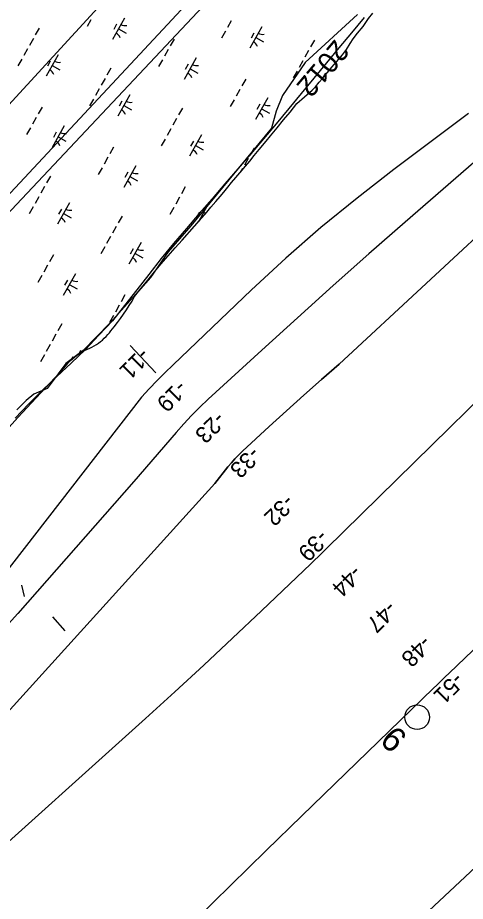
# Model space of a CAD drawing. Extents: x 3923531 to 3943530, y 207391 to 229799.
# Drawn here: x 3930996 to 3931904, y 213791 to 215585 of the extents above; entities that cross this region are included whole.
import ezdxf

# ---------------------------------------------------------------- set-up
doc = ezdxf.new("R2010")
doc.units = 0
for name, color, linetype in [('V-LEVE-TOET', 7, 'Continuous'), ('V-RIVR-EDGE', 7, 'Continuous'), ('V-RIVR-IDEN', 7, 'Continuous'), ('V-RIVR-MILE', 7, 'Continuous'), ('V-RIVR-RANG', 7, 'Continuous'), ('V-RRAP-FSHR', 7, 'Continuous'), ('V-TOPO-DPTH', 7, 'Continuous'), ('V-TOPO-MAJR', 7, 'Continuous'), ('V-TOPO-MINR', 7, 'Continuous'), ('V-UTIL-LINE', 7, 'Continuous'), ('V-WETL-SWMP', 7, 'Continuous')]:
    doc.layers.add(name, color=color, linetype=linetype)

msp = doc.modelspace()

# ---------------------------------------------------------------- linework, layer by layer
at = {"layer": 'V-LEVE-TOET'}
for p, q in [((3931275.9, 214864.1), (3931224.5, 214919.8)), ((3931009.8, 214410.3), (3931004.6, 214433.2)), ((3931092.1, 214340.1), (3931067.3, 214368.7))]:
    msp.add_line(p, q, dxfattribs=at)
at = {"layer": 'V-RIVR-EDGE'}
msp.add_lwpolyline([(3931685.3, 215591.7), (3931579.2, 215493.9), (3931533.3, 215426.7), (3931520.3, 215394.9), (3931510.9, 215360.7), (3931347, 215162.7), (3931301.1, 215109.6), (3931265.7, 215057.8), (3931230.3, 215017.7), (3931183.2, 214964.6), (3931129, 214909.2), (3931093.6, 214883.3), (3931078.3, 214862.1), (3931055.9, 214832.6), (3931028.8, 214820.8), (3931013.5, 214807.9), (3930994.6, 214789)], dxfattribs=at)
at = {"layer": 'V-RIVR-MILE'}
msp.add_circle((3931806.1, 214165.1), 25, dxfattribs=at)
at = {"layer": 'V-RRAP-FSHR'}
msp.add_lwpolyline([(3931698.7, 215585.3), (3931673.1, 215554.5), (3931647.5, 215523.8), (3931622, 215493.1), (3931596.6, 215462.1), (3931571.2, 215431.2), (3931545.8, 215400.3), (3931520.4, 215369.4), (3931494.7, 215338.7), (3931468.6, 215308.4), (3931442.5, 215278.1), (3931416.4, 215247.8), (3931390.3, 215217.5), (3931364.2, 215187.2), (3931338.7, 215156.9), (3931312.3, 215126.3), (3931287.3, 215096), (3931262.3, 215063.9), (3931237.5, 215032.5), (3931213, 215000.9), (3931188.5, 214969.3), (3931160.8, 214940.4), (3931133.5, 214911.6), (3931104.3, 214883.8), (3931075.2, 214856.3), (3931046.1, 214828.9), (3931018.1, 214800.3), (3930991, 214771.8)], dxfattribs=at)
at = {"layer": 'V-TOPO-DPTH'}
for points in [[(3930825, 214008.9), (3931395.7, 214639.3), (3931422.5, 214673.1), (3931429.4, 214681.4), (3931436.6, 214689.6), (3931444.2, 214697.4), (3931452, 214705), (3931505.8, 214754.9), (3931540.9, 214787.1), (3931576.2, 214819), (3931611.9, 214850.5), (3931647.9, 214881.6), (3932176.9, 215372.7), (3932177.8, 215377.1), (3932179.1, 215379.2), (3932589.4, 215851.7)], [(3930825, 214008.9), (3931395.7, 214639.3), (3931422.5, 214673.1), (3931429.4, 214681.4), (3931436.6, 214689.6), (3931444.2, 214697.4), (3931452, 214705), (3931505.8, 214754.9), (3931540.9, 214787.1), (3931576.2, 214819), (3931611.9, 214850.5), (3931647.9, 214881.6), (3932176.9, 215372.7), (3932177.8, 215377.1), (3932179.1, 215379.2), (3932589.4, 215851.7)], [(3932238.2, 215590.4), (3932216.1, 215566.5), (3932193.9, 215542.7), (3932171.4, 215519.2), (3932148.7, 215495.8), (3932125.6, 215472.9), (3932102.2, 215450.3), (3932078.2, 215428.3), (3932053.9, 215406.6), (3931781.6, 215169.8), (3931708.4, 215105.6), (3931635.5, 215041), (3931563.2, 214975.9), (3931491.2, 214910.4), (3931382.3, 214810.5), (3931365.3, 214794.3), (3931348.7, 214777.8), (3931332.8, 214760.7), (3931317.2, 214743.1), (3931231.9, 214643.4), (3930996.6, 214375.9), (3930733.3, 214084.7)], [(3932157.8, 215033.2), (3931621.7, 214506.8), (3931613.9, 214499.2), (3931606, 214491.5), (3931598.2, 214483.9), (3931590.2, 214476.3), (3931490.2, 214380.7), (3931432, 214325.6), (3931373.4, 214270.9), (3931314.5, 214216.6), (3931255.2, 214162.7), (3930895.8, 213838.7)], [(3930895.8, 213838.7), (3931255.2, 214162.7), (3931314.5, 214216.6), (3931373.4, 214270.9), (3931432, 214325.6), (3931490.2, 214380.7), (3931590.2, 214476.3), (3931598.2, 214483.9), (3931606, 214491.5), (3931613.9, 214499.2), (3931621.7, 214506.8), (3932157.8, 215033.2)]]:
    msp.add_lwpolyline(points, dxfattribs=at)
at = {"layer": 'V-TOPO-MAJR'}
for points in [[(3930636.4, 212634.6), (3931080.6, 213065.2), (3931126, 213109.1), (3931171.5, 213152.9), (3931217.2, 213196.5), (3931263, 213240), (3931298.9, 213274.1), (3931326.8, 213300.5), (3931354.8, 213326.9), (3931382.8, 213353.2), (3931410.8, 213379.5), (3932082, 214008.2), (3932799.5, 214686.2), (3932803.8, 214690.3), (3932808.1, 214694.4), (3932812.4, 214698.5), (3932816.7, 214702.6), (3932850.8, 214735.9), (3932872.1, 214756.6), (3932893.4, 214777.5), (3932914.6, 214798.4), (3932935.7, 214819.3), (3933518.2, 215397.7)], [(3931935.2, 214316.3), (3931871.2, 214254.6), (3931863, 214246.7), (3931854.9, 214238.9), (3931846.7, 214231), (3931838.5, 214223.1), (3931572, 213964.6), (3931500, 213894.6), (3931428.2, 213824.4), (3931356.5, 213754.1)]]:
    msp.add_lwpolyline(points, dxfattribs=at)
at = {"layer": 'V-TOPO-MINR'}
for points in [[(3932589.4, 215851.7), (3932179.1, 215379.2), (3932177.8, 215377.1), (3932176.9, 215372.7), (3931647.9, 214881.6), (3931611.9, 214850.5), (3931576.2, 214819), (3931540.9, 214787.1), (3931505.8, 214754.9), (3931452, 214705), (3931444.2, 214697.4), (3931436.6, 214689.6), (3931429.4, 214681.4), (3931422.5, 214673.1), (3931395.7, 214639.3), (3930825, 214008.9)], [(3932238.2, 215590.4), (3932216.1, 215566.5), (3932193.9, 215542.7), (3932171.4, 215519.2), (3932148.7, 215495.8), (3932125.6, 215472.9), (3932102.2, 215450.3), (3932078.2, 215428.3), (3932053.9, 215406.6), (3931781.6, 215169.8), (3931708.4, 215105.6), (3931635.5, 215041), (3931563.2, 214975.9), (3931491.2, 214910.4), (3931382.3, 214810.5), (3931365.3, 214794.3), (3931348.7, 214777.8), (3931332.8, 214760.7), (3931317.2, 214743.1), (3931231.9, 214643.4), (3930996.6, 214375.9), (3930733.3, 214084.7)], [(3931910.1, 215390.7), (3931893.8, 215378.5), (3931877.5, 215366.2), (3931758.7, 215276.9), (3931684.1, 215218.8), (3931610.9, 215158.9), (3931539.9, 215096.5), (3931470.3, 215032.4), (3931311.1, 214880.4), (3931294.7, 214864.4), (3931278.6, 214848.2), (3931262.8, 214831.7), (3931247.3, 214814.9), (3930817, 214260.6)], [(3932157.8, 215033.2), (3931621.7, 214506.8), (3931613.9, 214499.2), (3931606, 214491.5), (3931598.2, 214483.9), (3931590.2, 214476.3), (3931490.2, 214380.7), (3931432, 214325.6), (3931373.4, 214270.9), (3931314.5, 214216.6), (3931255.2, 214162.7), (3930895.8, 213838.7)]]:
    msp.add_lwpolyline(points, dxfattribs=at)
at = {"layer": 'V-UTIL-LINE'}
for points in [[(3936636.4, 224015.9), (3936525.6, 224056.2), (3935321.3, 220766.2), (3935347.7, 220401.8), (3934871.3, 219561.1), (3934439.5, 219247.4), (3932085.9, 216616.8), (3928247.6, 212430.3)], [(3934948.1, 219998.5), (3933937.9, 218403.6), (3930512.9, 214727.6), (3928293.6, 212405.3)], [(3928303.7, 212396.8), (3930529.6, 214712.5), (3934263.4, 218684.8), (3934306.8, 218941.8), (3934562.1, 219352.8), (3934805.1, 219208.2)]]:
    msp.add_lwpolyline(points, dxfattribs=at)
at = {"layer": 'V-WETL-SWMP'}
for p, q in [((3931707.4, 215583.2), (3931716.5, 215594.4)), ((3931144.5, 215580.7), (3931136.7, 215566.8)), ((3931212.6, 215584.3), (3931188.2, 215540.6)), ((3931429.1, 215578.7), (3931421.3, 215564.7)), ((3931696.5, 215567.3), (3931707.4, 215583.2)), ((3931039.6, 215563.7), (3931031.8, 215549.8)), ((3931196.6, 215571.5), (3931190.8, 215561)), ((3931200.4, 215562.5), (3931216.1, 215553.7)), ((3931417.4, 215557.7), (3931409.6, 215543.7)), ((3931491, 215566.5), (3931466.6, 215522.8)), ((3931684.8, 215553.7), (3931696.5, 215567.3)), ((3931027.9, 215542.8), (3931020.1, 215528.8)), ((3931313.1, 215541.5), (3931305.3, 215527.6)), ((3931475, 215553.6), (3931469.2, 215543.2)), ((3931478.8, 215544.6), (3931494.5, 215535.9)), ((3931597.7, 215539.4), (3931589.9, 215525.5)), ((3931670.4, 215532.5), (3931676.1, 215542.2)), ((3931676.1, 215542.2), (3931684.8, 215553.7)), ((3931016.2, 215521.8), (3931008.4, 215507.9)), ((3931662.9, 215520.4), (3931670.4, 215532.5)), ((3931078.2, 215509.6), (3931053.8, 215466)), ((3931301.4, 215520.6), (3931293.6, 215506.6)), ((3931586, 215518.5), (3931578.2, 215504.5)), ((3931647.2, 215500.9), (3931654.6, 215509.2)), ((3931654.6, 215509.2), (3931662.9, 215520.4)), ((3931004.5, 215500.9), (3930996.7, 215486.9)), ((3931062.2, 215496.8), (3931056.3, 215486.3)), ((3931066, 215487.8), (3931081.7, 215479)), ((3931289.7, 215499.6), (3931281.9, 215485.7)), ((3931357.8, 215503.2), (3931333.4, 215459.5)), ((3931341.8, 215490.3), (3931336, 215479.9)), ((3931574.3, 215497.5), (3931566.5, 215483.6)), ((3931633.2, 215484.7), (3931647.2, 215500.9)), ((3931184.9, 215482.6), (3931177.1, 215468.6)), ((3931345.6, 215481.3), (3931361.3, 215472.6)), ((3931562.6, 215476.6), (3931554.8, 215462.6)), ((3931613.7, 215460.5), (3931620.3, 215468.9)), ((3931620.2, 215472.5), (3931614.4, 215462)), ((3931620.3, 215468.9), (3931627.6, 215477.5)), ((3931627.6, 215477.5), (3931633.2, 215484.7)), ((3931173.2, 215461.7), (3931165.4, 215447.7)), ((3931458.4, 215460.4), (3931450.6, 215446.4)), ((3931599.7, 215444.9), (3931607.6, 215453.8)), ((3931607.6, 215453.8), (3931613.7, 215460.5)), ((3931161.5, 215440.7), (3931153.7, 215426.7)), ((3931446.6, 215439.4), (3931438.8, 215425.5)), ((3931562.3, 215410.6), (3931593.5, 215438)), ((3931593.5, 215438), (3931599.7, 215444.9)), ((3931149.7, 215419.7), (3931141.9, 215405.8)), ((3931223.4, 215428.5), (3931199, 215384.9)), ((3931207.4, 215415.7), (3931201.6, 215405.2)), ((3931434.9, 215418.5), (3931427.1, 215404.5)), ((3931503, 215422), (3931478.6, 215378.4)), ((3931045.5, 215403.6), (3931037.7, 215389.6)), ((3931211.2, 215406.7), (3931226.9, 215397.9)), ((3931330.1, 215401.5), (3931322.3, 215387.5)), ((3931487, 215409.2), (3931481.2, 215398.7)), ((3931490.8, 215400.2), (3931506.6, 215391.4)), ((3931548.6, 215393.4), (3931562.3, 215410.6)), ((3931033.8, 215382.6), (3931026, 215368.6)), ((3931318.4, 215380.5), (3931310.6, 215366.6)), ((3931521.9, 215361.2), (3931535.1, 215377.8)), ((3931535.1, 215377.8), (3931548.6, 215393.4)), ((3931022.1, 215361.7), (3931014.3, 215347.7)), ((3931090.2, 215365.2), (3931065.8, 215321.5)), ((3931508.8, 215344.8), (3931521.9, 215361.2)), ((3931074.2, 215352.4), (3931068.4, 215341.9)), ((3931078, 215343.4), (3931093.7, 215334.6)), ((3931306.7, 215359.6), (3931298.9, 215345.6)), ((3931368.6, 215347.4), (3931344.2, 215303.7)), ((3931499.7, 215334.3), (3931508.8, 215344.8)), ((3931295, 215338.6), (3931287.2, 215324.7)), ((3931352.6, 215334.6), (3931346.8, 215324.1)), ((3931356.4, 215325.6), (3931372.1, 215316.8)), ((3931485.6, 215317.3), (3931499.7, 215334.3)), ((3931190.7, 215322.4), (3931182.9, 215308.5)), ((3931475.3, 215320.4), (3931467.5, 215306.4)), ((3931475.9, 215305.1), (3931485.6, 215317.3)), ((3931179, 215301.5), (3931171.2, 215287.5)), ((3931463.6, 215299.4), (3931455.8, 215285.4)), ((3931458.1, 215283.5), (3931466.8, 215294)), ((3931466.8, 215294), (3931475.9, 215305.1)), ((3931167.3, 215280.5), (3931159.5, 215266.6)), ((3931235.4, 215284.1), (3931211, 215240.4)), ((3931219.4, 215271.3), (3931213.6, 215260.8)), ((3931438.6, 215260.8), (3931450.5, 215274.5)), ((3931451.9, 215278.5), (3931448.2, 215271.9)), ((3931450.5, 215274.5), (3931458.1, 215283.5)), ((3931062.5, 215263.5), (3931054.7, 215249.6)), ((3931223.2, 215262.3), (3931238.9, 215253.5)), ((3931429.9, 215250.1), (3931438.6, 215260.8)), ((3931050.8, 215242.6), (3931043, 215228.6)), ((3931336, 215241.3), (3931328.2, 215227.3)), ((3931414.1, 215230.8), (3931422, 215240.7)), ((3931422, 215240.7), (3931429.9, 215250.1)), ((3931039.1, 215221.6), (3931031.3, 215207.6)), ((3931324.3, 215220.4), (3931316.5, 215206.4)), ((3931398, 215211.6), (3931406.7, 215222.1)), ((3931406.7, 215222.1), (3931414.1, 215230.8)), ((3931027.4, 215200.7), (3931019.6, 215186.7)), ((3931101, 215209.4), (3931076.6, 215165.8)), ((3931312.6, 215199.4), (3931304.7, 215185.4)), ((3931380.6, 215203), (3931362.6, 215170.6)), ((3931379.6, 215189.9), (3931387.5, 215200)), ((3931387.5, 215200), (3931398, 215211.6)), ((3931085, 215196.6), (3931079.2, 215186.1)), ((3931088.8, 215187.6), (3931104.5, 215178.8)), ((3931207.7, 215182.4), (3931199.9, 215168.4)), ((3931329.4, 215133.1), (3931379.6, 215189.9)), ((3931364.6, 215190.1), (3931358.8, 215179.7)), ((3931368.4, 215181.1), (3931370.7, 215179.8)), ((3931196, 215161.4), (3931188.2, 215147.5)), ((3931184.3, 215140.5), (3931176.5, 215126.5)), ((3931246.2, 215128.3), (3931221.8, 215084.7)), ((3931315.5, 215117.6), (3931329.4, 215133.1)), ((3931172.6, 215119.5), (3931164.8, 215105.6)), ((3931230.2, 215115.5), (3931224.4, 215105)), ((3931301.3, 215101.6), (3931315.5, 215117.6)), ((3931068.4, 215103.4), (3931060.6, 215089.4)), ((3931234, 215106.5), (3931249.8, 215097.7)), ((3931287.3, 215085.3), (3931301.3, 215101.6)), ((3931056.7, 215082.4), (3931048.8, 215068.4)), ((3931273.5, 215068.9), (3931287.3, 215085.3)), ((3931044.9, 215061.5), (3931037.1, 215047.5)), ((3931113, 215065), (3931088.6, 215021.3)), ((3931259.9, 215052.4), (3931273.5, 215068.9)), ((3931097, 215052.2), (3931091.2, 215041.7)), ((3931100.8, 215043.2), (3931116.6, 215034.4)), ((3931246.4, 215035.7), (3931259.9, 215052.4)), ((3931213.6, 215022.2), (3931205.8, 215008.3)), ((3931233.2, 215018.9), (3931246.4, 215035.7)), ((3931201.9, 215001.3), (3931194.1, 214987.3)), ((3931222.3, 215000.8), (3931227.9, 215009.8)), ((3931227.9, 215009.8), (3931233.2, 215018.9)), ((3931204.6, 214974.5), (3931210.7, 214983.1)), ((3931210.7, 214983.1), (3931216.6, 214991.9)), ((3931216.6, 214991.9), (3931222.3, 215000.8)), ((3931190.2, 214980.3), (3931182.4, 214966.4)), ((3931191.8, 214957.7), (3931198.3, 214966.1)), ((3931198.3, 214966.1), (3931204.6, 214974.5)), ((3931085.3, 214963.3), (3931077.5, 214949.3)), ((3931182, 214945.5), (3931185.1, 214949.6)), ((3931185.1, 214949.6), (3931191.8, 214957.7)), ((3931073.6, 214942.4), (3931065.8, 214928.4)), ((3931163.9, 214927.5), (3931167.8, 214930.7)), ((3931167.8, 214930.7), (3931171.6, 214934.2)), ((3931171.6, 214934.2), (3931175.2, 214937.8)), ((3931175.2, 214937.8), (3931178.7, 214941.6)), ((3931178.7, 214941.6), (3931182, 214945.5)), ((3931061.9, 214921.4), (3931054.1, 214907.4)), ((3931132.7, 214909.8), (3931137.4, 214912)), ((3931137.4, 214912), (3931142.2, 214913.9)), ((3931142.2, 214913.9), (3931146.7, 214916.2)), ((3931146.7, 214916.2), (3931151.2, 214918.8)), ((3931151.2, 214918.8), (3931155.6, 214921.5)), ((3931155.6, 214921.5), (3931159.8, 214924.4)), ((3931159.8, 214924.4), (3931163.9, 214927.5)), ((3931050.2, 214900.5), (3931042.4, 214886.5)), ((3931107.8, 214896.4), (3931104.5, 214890.4)), ((3931107, 214892.7), (3931111, 214896.1)), ((3931111, 214896.1), (3931115.1, 214899.2)), ((3931115.1, 214899.2), (3931119.3, 214902.2)), ((3931119.3, 214902.2), (3931123.6, 214904.9)), ((3931123.8, 214909.2), (3931120.2, 214902.8)), ((3931123.6, 214904.9), (3931128.1, 214907.5)), ((3931128.1, 214907.5), (3931132.7, 214909.8)), ((3931089.7, 214873.7), (3931092.8, 214877.8)), ((3931092.8, 214877.8), (3931096.1, 214881.8)), ((3931096.1, 214881.8), (3931099.6, 214885.6)), ((3931099.6, 214885.6), (3931103.2, 214889.3)), ((3931103.2, 214889.3), (3931107, 214892.7)), ((3931043, 214823.5), (3931089.7, 214873.7)), ((3930996.6, 214773.2), (3931043, 214823.5)), ((3930950.3, 214722.6), (3930996.6, 214773.2))]:
    msp.add_line(p, q, dxfattribs=at)
for centre, start, end in [((3931214.1, 215586.5), 240.0381, 281.5817), ((3931187.1, 215538.2), 20.0381, 61.5817), ((3931492.5, 215568.6), 240.0381, 281.5817), ((3931465.6, 215520.4), 20.0381, 61.5817), ((3931079.7, 215511.8), 240.0381, 281.5817), ((3931359.3, 215505.3), 240.0381, 281.5817), ((3931052.7, 215463.6), 20.0381, 61.5817), ((3931332.4, 215457.1), 20.0381, 61.5817), ((3931224.9, 215430.7), 240.0381, 281.5817), ((3931198, 215382.5), 20.0381, 61.5817), ((3931504.5, 215424.2), 240.0381, 281.5817), ((3931477.6, 215376), 20.0381, 61.5817), ((3931091.7, 215367.4), 240.0381, 281.5817), ((3931064.8, 215319.1), 20.0381, 61.5817), ((3931370.1, 215349.6), 240.0381, 281.5817), ((3931343.2, 215301.3), 20.0381, 61.5817), ((3931236.9, 215286.2), 240.0381, 281.5817), ((3931210, 215238), 20.0381, 61.5817), ((3931102.5, 215211.6), 240.0381, 281.5817), ((3931382.1, 215205.1), 240.0381, 256.3166), ((3931075.6, 215163.4), 20.0381, 61.5817), ((3931355.2, 215156.9), 60.1416, 61.5817), ((3931247.7, 215130.5), 240.0381, 281.5817), ((3931220.8, 215082.2), 20.0381, 61.5817), ((3931114.5, 215067.2), 240.0381, 281.5817), ((3931087.6, 215018.9), 20.0381, 61.5817)]:
    msp.add_arc(centre, 17.6, start, end, dxfattribs=at)

# ---------------------------------------------------------------- texts
at = {"layer": 'V-RIVR-IDEN'}
for s, height, rotation, p in [('2012', 42, 229.8564, (3931639.6, 215542.9)), ('6', 50, 317.0067, (3931727.8, 214114.8))]:
    msp.add_text(s, height=height, rotation=rotation, dxfattribs=at).set_placement(p)
at = {"layer": 'V-RIVR-RANG'}
for s, rotation, p in [('-11', 224.7483, (3931245.9, 214917)), ('-19', 224.7483, (3931321.3, 214851)), ('-23', 224.7483, (3931399.1, 214787.3)), ('-33', 224.7483, (3931469.9, 214716.6)), ('-32', 224.8855, (3931539.1, 214619.6)), ('-39', 224.8855, (3931607.9, 214547.8)), ('-44', 224.8855, (3931676.2, 214475.7)), ('-47', 224.8855, (3931746.2, 214403.3)), ('-48', 224.8855, (3931817.1, 214333.3)), ('-51', 224.8855, (3931882.5, 214258))]:
    msp.add_text(s, height=33.5, rotation=rotation, dxfattribs=at).set_placement(p)

doc.saveas('drawing.dxf')
